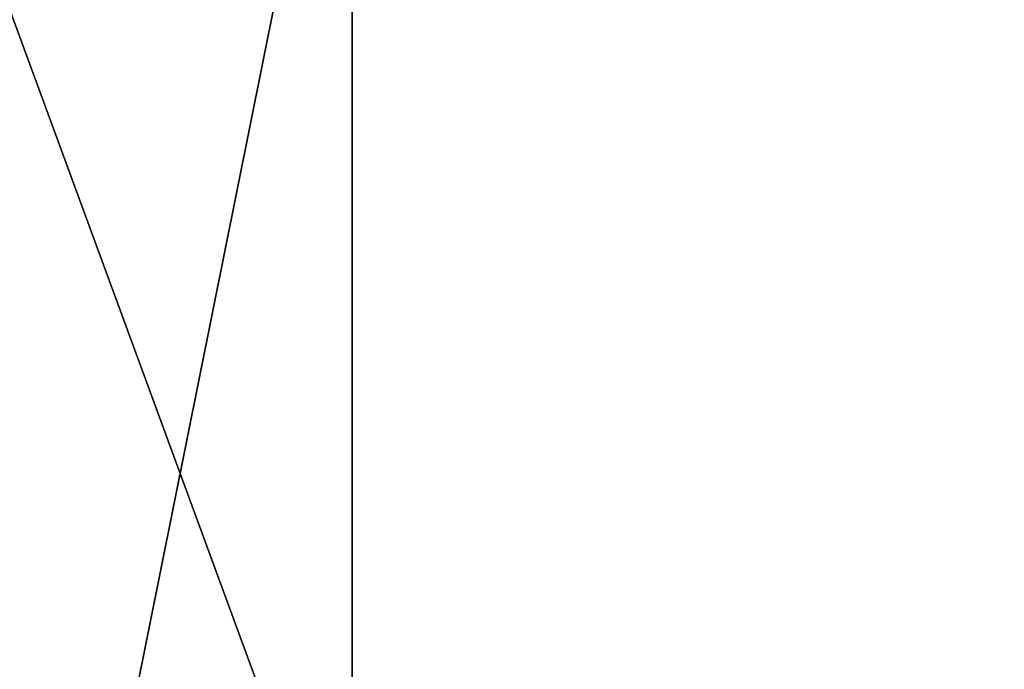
# Model space of a CAD drawing. Header units: millimetres. Extents: x -125 to 171, y -35 to 1363.
# Tile 788 of 1056: x -53.369 to -52.872, y 1225.169 to 1225.497. Entities that reach past the tile are written whole.
import ezdxf

# ---------------------------------------------------------------- set-up
doc = ezdxf.new("R2010")
doc.units = ezdxf.units.MM
doc.header["$LTSCALE"] = 65.185185
doc.layers.add('2680', color=7, linetype='CONTINUOUS')
doc.layers.add('2681', color=7, linetype='CONTINUOUS')

msp = doc.modelspace()

# ---------------------------------------------------------------- linework, layer by layer
at = {"layer": '2680', "linetype": 'CONTINUOUS'}
for points in [[(-52.52865, 1225.7, 296.39159), (-53.44718, 1225.7, 295.56454), (-52.5286, 1223.2, 296.39161), (-52.52865, 1225.7, 296.39159)], [(-53.44718, 1225.7, 295.56454), (-53.44718, 1223.2, 295.56454), (-52.5286, 1223.2, 296.39161), (-53.44718, 1225.7, 295.56454)]]:
    msp.add_3dface(points, dxfattribs=at)
at = {"layer": '2681', "linetype": 'CONTINUOUS'}
for points in [[(-53.70418, 1225.7, 294.35546), (-53.20141, 1225.7, 293.22624), (-53.70418, 1223.2, 294.35546), (-53.70418, 1225.7, 294.35546)], [(-53.20141, 1225.7, 293.22624), (-53.20142, 1223.2, 293.22624), (-53.70418, 1223.2, 294.35546), (-53.20141, 1225.7, 293.22624)], [(-53.20141, 1225.7, 293.22624), (-52.131, 1225.7, 292.60823), (-53.20142, 1223.2, 293.22624), (-53.20141, 1225.7, 293.22624)], [(-52.131, 1225.7, 292.60823), (-52.13095, 1223.2, 292.60822), (-53.20142, 1223.2, 293.22624), (-52.131, 1225.7, 292.60823)]]:
    msp.add_3dface(points, dxfattribs=at)

doc.saveas('drawing.dxf')
